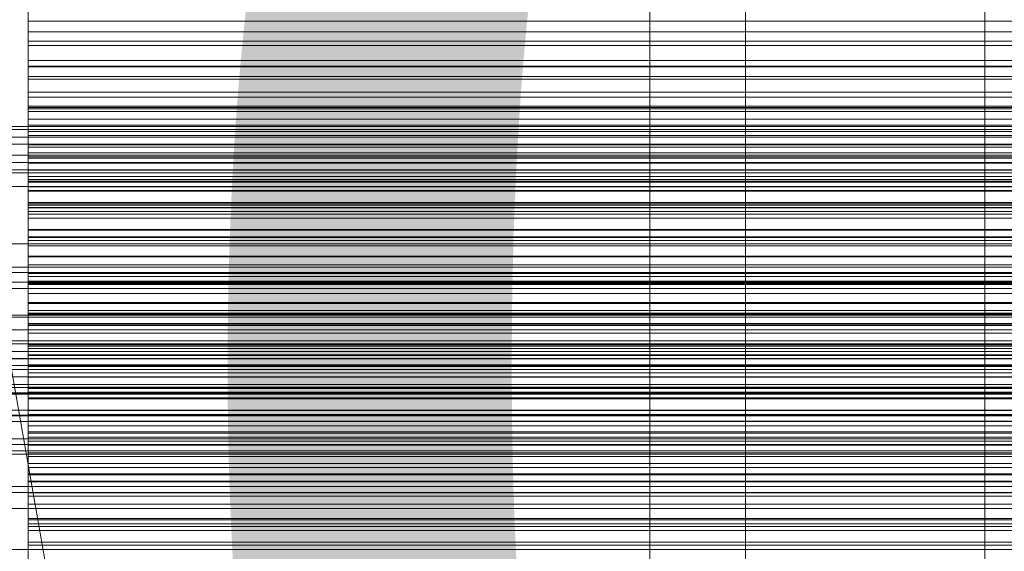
# Model space of a CAD drawing. Header units: millimetres. Extents: x -4738 to 65662, y -68080 to 6847.
# Tile 315 of 656: x 549 to 652, y -33994 to -33939. Entities that reach past the tile are written whole.
import ezdxf

# ---------------------------------------------------------------- set-up
doc = ezdxf.new("R2010")
doc.units = ezdxf.units.MM
for name, color, linetype, lineweight in [('COTAS_O', 1, 'Continuous', 0), ('COTAS_P', 1, 'Continuous', 0), ('frontal_briquetadora', 7, 'Continuous', 0), ('frontal_C02', 7, 'Continuous', 0), ('frontal_C03', 7, 'Continuous', 0), ('frontal_C10', 7, 'Continuous', 0), ('frontal_mezcladora', 7, 'Continuous', 0), ('frontal_secador', 7, 'Continuous', 0)]:
    doc.layers.add(name, color=color, linetype=linetype, lineweight=lineweight)
doc.dimstyles.new('R19_100', dxfattribs={"dimtxt": 250, "dimasz": 150, "dimexe": 150, "dimexo": 80, "dimgap": 100, "dimtad": 1, "dimtih": 1, "dimtoh": 1, "dimdsep": 46, "dimcen": 0.09, "dimadec": 0, "dimazin": 0, "dimtfac": 1, "dimtdec": 4, "dimtofl": 0, "dimtmove": 0, "dimatfit": 3, "dimfxl": 1, "dimtolj": 1, "dimtzin": 0, "dimarcsym": 0})

# ---------------------------------------------------------------- blocks, each defined once
blk = doc.blocks.new('DIM_R31_48')
at = {"layer": 'COTAS_O'}
for p, q in [((-1725, -33700), (-1575, -33655)), ((1725, -33700), (1575, -33655)), ((-1725, -34400), (-1725, -33700)), ((-1725, -33700), (1725, -33700)), ((-1725, -33700), (-1575, -33745)), ((1725, -33700), (1575, -33745)), ((1725, -34400), (1725, -33700))]:
    blk.add_line(p, q, dxfattribs=at)
blk.add_text('3450 O', height=250, dxfattribs=at).set_placement((0, -33600))
blk = doc.blocks.new('DIM_R31_49')
at = {"layer": 'COTAS_P'}
for p, q in [((-150, -32300), (550, -32300)), ((550, -32300), (505, -32450)), ((550, -34900), (550, -32300)), ((550, -32300), (595, -32450)), ((550, -34900), (505, -34750)), ((550, -34900), (595, -34750)), ((-150, -34900), (550, -34900))]:
    blk.add_line(p, q, dxfattribs=at)
blk.add_text('2600 P', height=250, rotation=90, dxfattribs=at).set_placement((450, -33600))
blk = doc.blocks.new('DIM_R31_52')
at = {"layer": 'COTAS_O'}
for p, q in [((-650, -34200), (-500, -34155)), ((650, -34200), (500, -34155)), ((-650, -34900), (-650, -34200)), ((-650, -34200), (650, -34200)), ((-650, -34200), (-500, -34245)), ((650, -34200), (500, -34245)), ((650, -34900), (650, -34200))]:
    blk.add_line(p, q, dxfattribs=at)
blk.add_text('1300 O', height=250, dxfattribs=at).set_placement((0, -34100))

msp = doc.modelspace()

# ---------------------------------------------------------------- linework, layer by layer
at = {"layer": 'frontal_briquetadora'}
for p, q in [((550, -33938.678), (550, -33933.789)), ((550, -33939.804), (550, -33934.783)), ((550, -33938.08), (550, -33941.221)), ((550, -33942.806), (550, -33938.183)), ((550, -33943.467), (550, -33938.678)), ((750, -33938.678), (550, -33938.678)), ((550, -33944.734), (550, -33939.804)), ((750, -33939.804), (550, -33939.804)), ((550, -33946.638), (550, -33940.763)), ((750, -33940.763), (550, -33940.763)), ((550, -33940.763), (550, -33943.373)), ((750, -33941.221), (550, -33941.221)), ((550, -33941.221), (550, -33944.479)), ((550, -33947.869), (550, -33942.806)), ((750, -33942.806), (550, -33942.806)), ((750, -33943.373), (550, -33943.373)), ((550, -33943.373), (550, -33946.092)), ((550, -33948.145), (550, -33943.467)), ((750, -33943.467), (550, -33943.467)), ((750, -33944.479), (550, -33944.479)), ((550, -33944.479), (550, -33947.869)), ((550, -33949.565), (550, -33944.734)), ((750, -33944.734), (550, -33944.734)), ((750, -33946.092), (550, -33946.092)), ((550, -33946.092), (550, -33948.923)), ((550, -33951.605), (550, -33946.638)), ((750, -33946.638), (550, -33946.638)), ((550, -33947.73), (550, -33947.588)), ((550, -33947.588), (550, -33950.222)), ((550, -33947.588), (750, -33947.588)), ((550, -33950.642), (550, -33947.73)), ((550, -33947.73), (750, -33947.73)), ((750, -33947.869), (550, -33947.869)), ((550, -33952.694), (550, -33948.145)), ((750, -33948.145), (550, -33948.145)), ((750, -33948.923), (550, -33948.923)), ((550, -33948.923), (550, -33951.872)), ((550, -33954.289), (550, -33949.565)), ((750, -33949.565), (550, -33949.565)), ((550, -33950.222), (550, -33955.529)), ((550, -33950.222), (750, -33950.222)), ((550, -33952.882), (550, -33950.642)), ((550, -33950.642), (750, -33950.642)), ((550, -33952.444), (550, -33951.605)), ((550, -33951.605), (550, -33953.55)), ((550, -33951.605), (750, -33951.605)), ((550, -33956.474), (550, -33951.605)), ((750, -33951.872), (550, -33951.872)), ((550, -33951.872), (550, -33954.948)), ((550, -33956.035), (550, -33952.444)), ((550, -33952.444), (750, -33952.444)), ((550, -33958.166), (550, -33952.694)), ((750, -33952.694), (550, -33952.694)), ((550, -33955.266), (550, -33952.882)), ((550, -33952.882), (750, -33952.882)), ((550, -33959.284), (550, -33953.028)), ((750, -33953.028), (550, -33953.028)), ((550, -33953.028), (550, -33955.419)), ((550, -33953.55), (550, -33958.204)), ((550, -33953.55), (750, -33953.55)), ((550, -33958.893), (550, -33954.289)), ((750, -33954.289), (550, -33954.289)), ((750, -33954.948), (550, -33954.948)), ((550, -33954.948), (550, -33958.166)), ((550, -33957.795), (550, -33955.266)), ((550, -33955.266), (750, -33955.266)), ((750, -33955.419), (550, -33955.419)), ((550, -33955.419), (550, -33957.925)), ((550, -33955.529), (550, -33963.307)), ((550, -33955.529), (750, -33955.529)), ((550, -33958.609), (550, -33956.035)), ((550, -33956.035), (750, -33956.035)), ((550, -33956.401), (550, -33957.935)), ((550, -33957.652), (550, -33956.401)), ((550, -33956.401), (750, -33956.401)), ((550, -33961.237), (550, -33956.474)), ((750, -33956.474), (550, -33956.474)), ((550, -33961.642), (550, -33957.652)), ((550, -33957.652), (750, -33957.652)), ((550, -33960.468), (550, -33957.795)), ((550, -33957.795), (750, -33957.795)), ((750, -33957.925), (550, -33957.925)), ((550, -33957.925), (550, -33960.55)), ((550, -33957.935), (550, -33962.196)), ((550, -33957.935), (750, -33957.935)), ((750, -33958.166), (550, -33958.166)), ((550, -33958.204), (550, -33965.389)), ((550, -33958.204), (750, -33958.204)), ((550, -33961.325), (550, -33958.609)), ((550, -33958.609), (750, -33958.609)), ((550, -33963.359), (550, -33958.893)), ((750, -33958.893), (550, -33958.893)), ((550, -33964.185), (550, -33959.284)), ((750, -33959.284), (550, -33959.284)), ((550, -33963.282), (550, -33960.468)), ((550, -33960.468), (750, -33960.468)), ((750, -33960.55), (550, -33960.55)), ((550, -33960.55), (550, -33963.302)), ((550, -33965.884), (550, -33961.237)), ((750, -33961.237), (550, -33961.237)), ((550, -33964.183), (550, -33961.325)), ((550, -33961.325), (750, -33961.325)), ((550, -33968.216), (550, -33961.642)), ((550, -33961.642), (750, -33961.642)), ((550, -33962.196), (550, -33965.098)), ((550, -33962.196), (750, -33962.196)), ((550, -33966.237), (550, -33963.282)), ((550, -33963.282), (750, -33963.282)), ((750, -33963.302), (550, -33963.302)), ((550, -33963.302), (550, -33966.188)), ((550, -33963.307), (550, -33973.256)), ((550, -33963.307), (750, -33963.307)), ((550, -33969.226), (550, -33963.359)), ((750, -33963.359), (550, -33963.359)), ((550, -33967.182), (550, -33964.183)), ((550, -33964.183), (750, -33964.183)), ((550, -33968.981), (550, -33964.185)), ((750, -33964.185), (550, -33964.185)), ((550, -33965.098), (550, -33968.14)), ((550, -33965.098), (750, -33965.098)), ((550, -33965.389), (550, -33974.827)), ((550, -33965.389), (750, -33965.389)), ((550, -33970.404), (550, -33965.884)), ((750, -33965.884), (550, -33965.884)), ((550, -33972.691), (550, -33966.068)), ((750, -33966.068), (550, -33966.068)), ((550, -33966.068), (550, -33968.234)), ((750, -33966.188), (550, -33966.188)), ((550, -33966.188), (550, -33969.226)), ((550, -33969.332), (550, -33966.237)), ((550, -33966.237), (750, -33966.237)), ((550, -33970.319), (550, -33967.182)), ((550, -33967.182), (750, -33967.182)), ((550, -33968.14), (550, -33971.32)), ((550, -33968.14), (750, -33968.14)), ((550, -33977.122), (550, -33968.216)), ((550, -33968.216), (750, -33968.216)), ((750, -33968.234), (550, -33968.234)), ((550, -33968.234), (550, -33970.522)), ((550, -33973.664), (550, -33968.981)), ((750, -33968.981), (550, -33968.981)), ((750, -33969.226), (550, -33969.226)), ((550, -33972.565), (550, -33969.332)), ((550, -33969.332), (750, -33969.332)), ((550, -33973.594), (550, -33970.319)), ((550, -33970.319), (750, -33970.319)), ((550, -33974.774), (550, -33970.404)), ((750, -33970.404), (550, -33970.404)), ((750, -33970.522), (550, -33970.522)), ((550, -33970.522), (550, -33972.935)), ((550, -33971.32), (550, -33974.637)), ((550, -33971.32), (750, -33971.32)), ((550, -33975.934), (550, -33972.565)), ((550, -33972.565), (750, -33972.565)), ((550, -33977.514), (550, -33972.691)), ((750, -33972.691), (550, -33972.691)), ((750, -33972.935), (550, -33972.935)), ((550, -33972.935), (550, -33975.482)), ((550, -33973.256), (550, -33984.994)), ((550, -33973.256), (750, -33973.256)), ((550, -33977.006), (550, -33973.594)), ((550, -33973.594), (750, -33973.594)), ((550, -33978.224), (550, -33973.664)), ((750, -33973.664), (550, -33973.664)), ((550, -33974.637), (550, -33978.09)), ((550, -33974.637), (750, -33974.637)), ((550, -33981.023), (550, -33974.774)), ((750, -33974.774), (550, -33974.774)), ((550, -33974.827), (550, -33986.158)), ((550, -33974.827), (750, -33974.827)), ((750, -33975.482), (550, -33975.482)), ((550, -33975.482), (550, -33978.172)), ((550, -33979.438), (550, -33975.934)), ((550, -33975.934), (750, -33975.934)), ((550, -33980.551), (550, -33977.006)), ((550, -33977.006), (750, -33977.006)), ((550, -33988.018), (550, -33977.122)), ((550, -33977.122), (750, -33977.122)), ((550, -33982.226), (550, -33977.514)), ((750, -33977.514), (550, -33977.514)), ((550, -33978.09), (550, -33981.678)), ((550, -33978.09), (750, -33978.09)), ((750, -33978.172), (550, -33978.172)), ((550, -33978.172), (550, -33981.023)), ((550, -33982.648), (550, -33978.224)), ((750, -33978.224), (550, -33978.224)), ((550, -33983.076), (550, -33979.438)), ((550, -33979.438), (750, -33979.438)), ((550, -33986.826), (550, -33979.853)), ((750, -33979.853), (550, -33979.853)), ((550, -33979.853), (550, -33981.789)), ((550, -33984.23), (550, -33980.551)), ((550, -33980.551), (750, -33980.551)), ((750, -33981.023), (550, -33981.023)), ((550, -33981.678), (550, -33985.397)), ((550, -33981.678), (750, -33981.678)), ((750, -33981.789), (550, -33981.789)), ((550, -33981.789), (550, -33983.852)), ((550, -33986.818), (550, -33982.226)), ((750, -33982.226), (550, -33982.226)), ((550, -33986.913), (550, -33982.648)), ((750, -33982.648), (550, -33982.648)), ((550, -33986.845), (550, -33983.076)), ((550, -33983.076), (750, -33983.076)), ((750, -33983.852), (550, -33983.852)), ((550, -33983.852), (550, -33986.048)), ((550, -33988.04), (550, -33984.23)), ((550, -33984.23), (750, -33984.23)), ((550, -33984.994), (550, -33998.069)), ((550, -33984.994), (750, -33984.994)), ((550, -33985.397), (550, -33989.248)), ((550, -33985.397), (750, -33985.397)), ((750, -33986.048), (550, -33986.048)), ((550, -33986.048), (550, -33988.384)), ((550, -33986.158), (550, -33998.944)), ((550, -33986.158), (750, -33986.158)), ((550, -33991.279), (550, -33986.818)), ((750, -33986.818), (550, -33986.818)), ((550, -33991.56), (550, -33986.826)), ((750, -33986.826), (550, -33986.826)), ((550, -33990.745), (550, -33986.845)), ((550, -33986.845), (750, -33986.845)), ((550, -33993.527), (550, -33986.913)), ((750, -33986.913), (550, -33986.913)), ((550, -34000.485), (550, -33988.018)), ((550, -33988.018), (750, -33988.018)), ((550, -33991.98), (550, -33988.04)), ((550, -33988.04), (750, -33988.04)), ((750, -33988.384), (550, -33988.384)), ((550, -33988.384), (550, -33990.871)), ((550, -33989.248), (550, -33993.227)), ((550, -33989.248), (750, -33989.248)), ((550, -33994.773), (550, -33990.745)), ((550, -33990.745), (750, -33990.745)), ((750, -33990.871), (550, -33990.871)), ((550, -33990.871), (550, -33993.527)), ((550, -33995.596), (550, -33991.279)), ((750, -33991.279), (550, -33991.279)), ((550, -33996.176), (550, -33991.56)), ((750, -33991.56), (550, -33991.56)), ((550, -33996.047), (550, -33991.98)), ((550, -33991.98), (750, -33991.98)), ((550, -33993.227), (550, -33997.334)), ((550, -33993.227), (750, -33993.227)), ((750, -33993.527), (550, -33993.527))]:
    msp.add_line(p, q, dxfattribs=at)
at = {"layer": 'frontal_C02'}
msp.add_line((900, -35975), (470, -33530.372), dxfattribs=at)
at = {"layer": 'frontal_C03'}
for p, q in [((1250, -33949.694), (-1250, -33949.694)), ((1250, -33950.011), (-1250, -33950.011)), ((1250, -33950.805), (-1250, -33950.805)), ((-1250, -33951.569), (1250, -33951.569)), ((1250, -33952.692), (-1250, -33952.692)), ((1250, -33953.456), (-1250, -33953.456)), ((1250, -33954.25), (-1250, -33954.25)), ((1250, -33954.567), (-1250, -33954.567)), ((1250, -33972.152), (-1250, -33972.152)), ((1250, -33972.469), (-1250, -33972.469)), ((1250, -33973.263), (-1250, -33973.263)), ((-1250, -33974.027), (1250, -33974.027)), ((1250, -33975.15), (-1250, -33975.15)), ((1250, -33975.914), (-1250, -33975.914)), ((1250, -33976.708), (-1250, -33976.708)), ((1250, -33977.024), (-1250, -33977.024))]:
    msp.add_line(p, q, dxfattribs=at)
at = {"layer": 'frontal_C10'}
for p, q in [((-1690.23, -33964.44), (758.292, -33964.44)), ((781.737, -33964.44), (-1666.785, -33964.44)), ((-1690.23, -33969.44), (758.292, -33969.44)), ((-1679.485, -33969.44), (769.038, -33969.44)), ((770.992, -33969.44), (-1677.531, -33969.44)), ((-1666.785, -33969.44), (781.737, -33969.44))]:
    msp.add_line(p, q, dxfattribs=at)
at = {"layer": 'frontal_mezcladora'}
for p, q in [((625, -34725), (625, -33700)), ((650, -34725), (650, -33700)), ((615, -34760), (615, -33730)), ((625, -34725), (625, -33730)), ((650, -34760), (650, -33730))]:
    msp.add_line(p, q, dxfattribs=at)
at = {"layer": 'frontal_secador'}
for p, q in [((-1250, -33956), (1250, -33956)), ((-1250, -33962), (1250, -33962)), ((-1250, -33965), (1250, -33965)), ((1250, -33966), (-1250, -33966)), ((-1250, -33966.659), (1250, -33966.659)), ((1250, -33969.659), (-1250, -33969.659)), ((-1250, -33971), (1250, -33971)), ((1250, -33974), (-1250, -33974)), ((-1250, -33974.728), (1250, -33974.728)), ((-1250, -33977.588), (1250, -33977.588)), ((1250, -33977.611), (-1250, -33977.611)), ((1250, -33977.728), (-1250, -33977.728)), ((-1250, -33979.387), (1250, -33979.387)), ((1250, -33979.918), (-1250, -33979.918)), ((-1250, -33980), (1250, -33980)), ((1250, -33980.588), (-1250, -33980.588)), ((1250, -33982.387), (-1250, -33982.387)), ((1250, -33983), (-1250, -33983)), ((-1250, -33983.65), (1250, -33983.65)), ((1250, -33984), (-1250, -33984)), ((1250, -33987.382), (-1250, -33987.382)), ((-1250, -33988), (1250, -33988)), ((1250, -33989.689), (-1250, -33989.689)), ((1250, -33994), (-1250, -33994))]:
    msp.add_line(p, q, dxfattribs=at)

# ---------------------------------------------------------------- dimensions: what is measured, and where the dimension line sits
at = {"layer": 'COTAS_O'}
for p1, p2, picture, middle in [((-1725, -34400), (1725, -34400), 'DIM_R31_48', (0, -33700)), ((-650, -34900), (650, -34900), 'DIM_R31_52', (0, -34200))]:
    dim = msp.add_aligned_dim(p1=p1, p2=p2, distance=700, text='<> O', dimstyle='R19_100', dxfattribs=at)
    dim.commit()
    dim.dimension.update_dxf_attribs({"geometry": picture, "text_midpoint": middle})
at = {"layer": 'COTAS_P'}
dim = msp.add_aligned_dim(p1=(-150, -34900), p2=(-150, -32300), distance=-700, text='<> P', dimstyle='R19_100', dxfattribs=at)
dim.commit()
dim.dimension.update_dxf_attribs({"geometry": 'DIM_R31_49', "text_midpoint": (550, -33600)})

doc.saveas('drawing.dxf')
